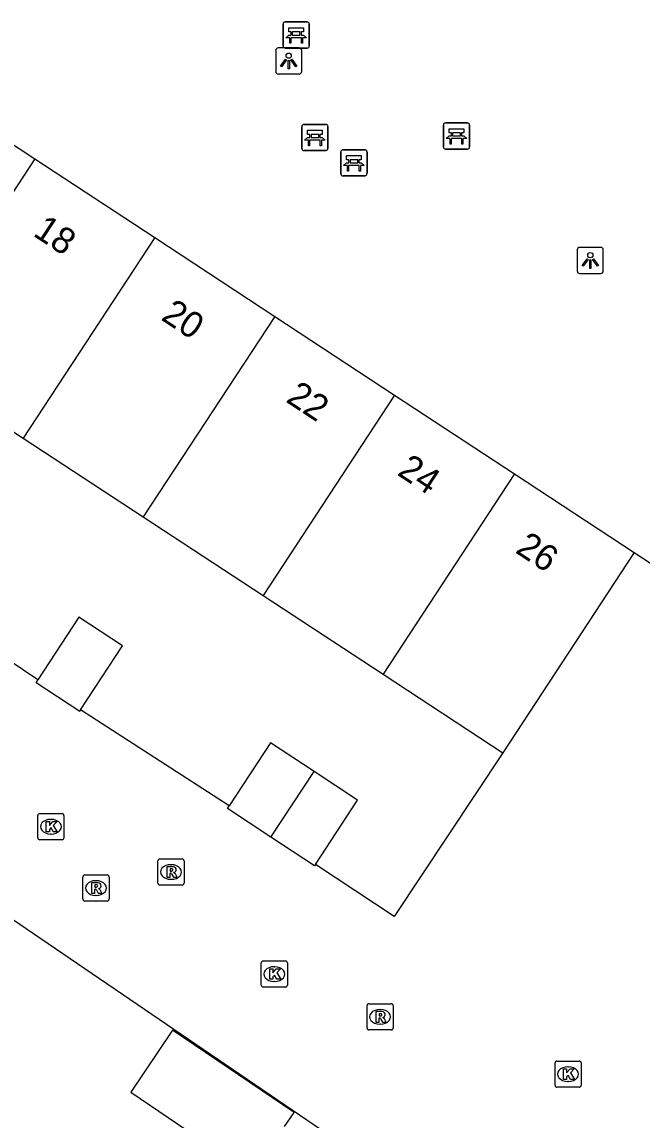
# Model space of a CAD drawing. Extents: x 159280 to 160375, y 384531 to 385872.
# Drawn here: x 159595.38 to 159619.11, y 385065.3 to 385107.31 of the extents above; entities that cross this region are included whole.
import ezdxf

# ---------------------------------------------------------------- set-up
doc = ezdxf.new("R2010")
doc.units = 0
for name, color, linetype in [('IMGEO_Bank', 7, 'Continuous'), ('IMGEO_Erf', 7, 'Continuous'), ('IMGEO_Hek', 7, 'Continuous'), ('IMGEO_Kolk', 7, 'Continuous'), ('IMGEO_Lichtpunt', 7, 'Continuous'), ('IMGEO_Pand', 7, 'Continuous'), ('IMGEO_Pand_nummerreeks', 7, 'Continuous'), ('IMGEO_Rioolput', 7, 'Continuous'), ('IMGEO_Voetpad_open', 7, 'Continuous')]:
    doc.layers.add(name, color=color, linetype=linetype)

msp = doc.modelspace()

# ---------------------------------------------------------------- linework, layer by layer
at = {"layer": 'IMGEO_Bank'}
for p, q in [((159605.37, 385106.384), (159605.37, 385107.225)), ((159605.37, 385107.225), (159605.37, 385106.384)), ((159605.445, 385107.309), (159606.286, 385107.309)), ((159606.286, 385107.309), (159605.445, 385107.309)), ((159606.37, 385107.234), (159606.37, 385106.393)), ((159606.37, 385106.393), (159606.37, 385107.234)), ((159606.067, 385106.707), (159605.674, 385106.707)), ((159605.679, 385106.815), (159605.679, 385106.921)), ((159605.723, 385106.921), (159605.723, 385106.815)), ((159606.011, 385106.927), (159605.729, 385106.927)), ((159605.729, 385106.809), (159606.011, 385106.809)), ((159606.017, 385106.815), (159606.017, 385106.921)), ((159606.061, 385106.921), (159606.061, 385106.815)), ((159606.295, 385106.309), (159605.454, 385106.309)), ((159605.454, 385106.309), (159606.295, 385106.309)), ((159606.088, 385102.465), (159606.088, 385103.306)), ((159606.088, 385103.306), (159606.088, 385102.465)), ((159606.163, 385103.39), (159607.004, 385103.39)), ((159607.004, 385103.39), (159606.163, 385103.39)), ((159607.088, 385103.315), (159607.088, 385102.474)), ((159607.088, 385102.474), (159607.088, 385103.315)), ((159611.506, 385102.521), (159611.506, 385103.362)), ((159611.506, 385103.362), (159611.506, 385102.521)), ((159611.581, 385103.446), (159612.422, 385103.446)), ((159612.422, 385103.446), (159611.581, 385103.446)), ((159612.506, 385103.371), (159612.506, 385102.53)), ((159612.506, 385102.53), (159612.506, 385103.371)), ((159606.785, 385102.788), (159606.392, 385102.788)), ((159606.397, 385102.896), (159606.397, 385103.002)), ((159606.441, 385103.002), (159606.441, 385102.896)), ((159606.729, 385103.008), (159606.447, 385103.008)), ((159606.447, 385102.89), (159606.729, 385102.89)), ((159606.735, 385102.896), (159606.735, 385103.002)), ((159606.779, 385103.002), (159606.779, 385102.896)), ((159612.203, 385102.844), (159611.81, 385102.844)), ((159611.815, 385102.952), (159611.815, 385103.058)), ((159611.859, 385103.058), (159611.859, 385102.952)), ((159612.147, 385103.064), (159611.865, 385103.064)), ((159611.865, 385102.946), (159612.147, 385102.946)), ((159612.153, 385102.952), (159612.153, 385103.058)), ((159612.197, 385103.058), (159612.197, 385102.952)), ((159607.013, 385102.39), (159606.172, 385102.39)), ((159606.172, 385102.39), (159607.013, 385102.39)), ((159607.656, 385102.421), (159608.497, 385102.421)), ((159608.497, 385102.421), (159607.656, 385102.421)), ((159612.431, 385102.446), (159611.59, 385102.446)), ((159611.59, 385102.446), (159612.431, 385102.446)), ((159607.581, 385101.496), (159607.581, 385102.337)), ((159607.581, 385102.337), (159607.581, 385101.496)), ((159607.89, 385101.927), (159607.89, 385102.033)), ((159607.934, 385102.033), (159607.934, 385101.927)), ((159608.222, 385102.039), (159607.94, 385102.039)), ((159608.228, 385101.927), (159608.228, 385102.033)), ((159608.272, 385102.033), (159608.272, 385101.927)), ((159608.581, 385102.346), (159608.581, 385101.505)), ((159608.581, 385101.505), (159608.581, 385102.346)), ((159608.278, 385101.819), (159607.885, 385101.819)), ((159607.94, 385101.921), (159608.222, 385101.921)), ((159608.506, 385101.421), (159607.665, 385101.421)), ((159607.665, 385101.421), (159608.506, 385101.421))]:
    msp.add_line(p, q, dxfattribs=at)
for points in [[(159605.673, 385106.927), (159605.587, 385106.927), (159605.587, 385107.088), (159606.15, 385107.088), (159606.15, 385106.927), (159606.067, 385106.927)], [(159605.617, 385106.707), (159605.475, 385106.707), (159605.587, 385106.809), (159605.673, 385106.809)], [(159605.667, 385106.7), (159605.667, 385106.493), (159605.624, 385106.493), (159605.624, 385106.7)], [(159606.067, 385106.809), (159606.15, 385106.809), (159606.262, 385106.707), (159606.123, 385106.707)], [(159606.117, 385106.7), (159606.117, 385106.493), (159606.073, 385106.493), (159606.073, 385106.7)], [(159611.809, 385103.064), (159611.723, 385103.064), (159611.723, 385103.225), (159612.286, 385103.225), (159612.286, 385103.064), (159612.203, 385103.064)], [(159606.335, 385102.788), (159606.193, 385102.788), (159606.305, 385102.89), (159606.391, 385102.89)], [(159606.391, 385103.008), (159606.305, 385103.008), (159606.305, 385103.169), (159606.868, 385103.169), (159606.868, 385103.008), (159606.785, 385103.008)], [(159606.785, 385102.89), (159606.868, 385102.89), (159606.98, 385102.788), (159606.841, 385102.788)], [(159611.753, 385102.844), (159611.611, 385102.844), (159611.723, 385102.946), (159611.809, 385102.946)], [(159611.803, 385102.837), (159611.803, 385102.63), (159611.76, 385102.63), (159611.76, 385102.837)], [(159612.203, 385102.946), (159612.286, 385102.946), (159612.398, 385102.844), (159612.259, 385102.844)], [(159612.253, 385102.837), (159612.253, 385102.63), (159612.209, 385102.63), (159612.209, 385102.837)], [(159606.385, 385102.781), (159606.385, 385102.574), (159606.342, 385102.574), (159606.342, 385102.781)], [(159606.835, 385102.781), (159606.835, 385102.574), (159606.791, 385102.574), (159606.791, 385102.781)], [(159607.884, 385102.039), (159607.798, 385102.039), (159607.798, 385102.2), (159608.361, 385102.2), (159608.361, 385102.039), (159608.278, 385102.039)], [(159607.828, 385101.819), (159607.686, 385101.819), (159607.798, 385101.921), (159607.884, 385101.921)], [(159607.878, 385101.812), (159607.878, 385101.605), (159607.835, 385101.605), (159607.835, 385101.812)], [(159608.278, 385101.921), (159608.361, 385101.921), (159608.473, 385101.819), (159608.334, 385101.819)], [(159608.328, 385101.812), (159608.328, 385101.605), (159608.284, 385101.605), (159608.284, 385101.812)]]:
    msp.add_lwpolyline(points, dxfattribs=at)
for centre, radius, start, end in [((159605.448, 385107.231), 0.0779, 92.4484, 184.2845), ((159605.448, 385107.231), 0.0779, 92.4484, 184.2845), ((159606.292, 385107.231), 0.0779, 2.4484, 94.2845), ((159606.292, 385107.231), 0.0779, 2.4484, 94.2845), ((159605.617, 385106.7), 0.00671, 2.8957, 87.1043), ((159605.674, 385106.7), 0.00671, 92.8957, 177.1043), ((159605.672, 385106.92), 0.00671, 2.8957, 87.1043), ((159605.672, 385106.816), 0.00671, 272.8957, 357.1043), ((159605.729, 385106.92), 0.00671, 92.8957, 177.1043), ((159605.729, 385106.816), 0.00671, 182.8957, 267.1043), ((159606.011, 385106.92), 0.00671, 2.8957, 87.1043), ((159606.011, 385106.816), 0.00671, 272.8957, 357.1043), ((159606.068, 385106.92), 0.00671, 92.8957, 177.1043), ((159606.068, 385106.816), 0.00671, 182.8957, 267.1043), ((159606.066, 385106.7), 0.00671, 2.8957, 87.1043), ((159606.123, 385106.7), 0.00671, 92.8957, 177.1043), ((159605.448, 385106.387), 0.0779, 182.4484, 274.2845), ((159605.448, 385106.387), 0.0779, 182.4484, 274.2845), ((159606.292, 385106.387), 0.0779, 272.4484, 4.2845), ((159606.292, 385106.387), 0.0779, 272.4484, 4.2845), ((159606.166, 385103.312), 0.0779, 92.4484, 184.2845), ((159606.166, 385103.312), 0.0779, 92.4484, 184.2845), ((159607.01, 385103.312), 0.0779, 2.4484, 94.2845), ((159607.01, 385103.312), 0.0779, 2.4484, 94.2845), ((159611.584, 385103.368), 0.0779, 92.4484, 184.2845), ((159611.584, 385103.368), 0.0779, 92.4484, 184.2845), ((159612.428, 385103.368), 0.0779, 2.4484, 94.2845), ((159612.428, 385103.368), 0.0779, 2.4484, 94.2845), ((159606.335, 385102.781), 0.00671, 2.8957, 87.1043), ((159606.392, 385102.781), 0.00671, 92.8957, 177.1043), ((159606.39, 385103.001), 0.00671, 2.8957, 87.1043), ((159606.39, 385102.897), 0.00671, 272.8957, 357.1043), ((159606.447, 385103.001), 0.00671, 92.8957, 177.1043), ((159606.447, 385102.897), 0.00671, 182.8957, 267.1043), ((159606.729, 385103.001), 0.00671, 2.8957, 87.1043), ((159606.729, 385102.897), 0.00671, 272.8957, 357.1043), ((159606.786, 385103.001), 0.00671, 92.8957, 177.1043), ((159606.786, 385102.897), 0.00671, 182.8957, 267.1043), ((159606.784, 385102.781), 0.00671, 2.8957, 87.1043), ((159606.841, 385102.781), 0.00671, 92.8957, 177.1043), ((159611.753, 385102.837), 0.00671, 2.8957, 87.1043), ((159611.81, 385102.837), 0.00671, 92.8957, 177.1043), ((159611.808, 385103.057), 0.00671, 2.8957, 87.1043), ((159611.808, 385102.953), 0.00671, 272.8957, 357.1043), ((159611.865, 385103.057), 0.00671, 92.8957, 177.1043), ((159611.865, 385102.953), 0.00671, 182.8957, 267.1043), ((159612.147, 385103.057), 0.00671, 2.8957, 87.1043), ((159612.147, 385102.953), 0.00671, 272.8957, 357.1043), ((159612.204, 385103.057), 0.00671, 92.8957, 177.1043), ((159612.204, 385102.953), 0.00671, 182.8957, 267.1043), ((159612.202, 385102.837), 0.00671, 2.8957, 87.1043), ((159612.259, 385102.837), 0.00671, 92.8957, 177.1043), ((159606.166, 385102.468), 0.0779, 182.4484, 274.2845), ((159606.166, 385102.468), 0.0779, 182.4484, 274.2845), ((159607.01, 385102.468), 0.0779, 272.4484, 4.2845), ((159607.01, 385102.468), 0.0779, 272.4484, 4.2845), ((159607.659, 385102.343), 0.0779, 92.4484, 184.2845), ((159607.659, 385102.343), 0.0779, 92.4484, 184.2845), ((159608.503, 385102.343), 0.0779, 2.4484, 94.2845), ((159608.503, 385102.343), 0.0779, 2.4484, 94.2845), ((159611.584, 385102.524), 0.0779, 182.4484, 274.2845), ((159611.584, 385102.524), 0.0779, 182.4484, 274.2845), ((159612.428, 385102.524), 0.0779, 272.4484, 4.2845), ((159612.428, 385102.524), 0.0779, 272.4484, 4.2845), ((159607.883, 385102.032), 0.00671, 2.8957, 87.1043), ((159607.94, 385102.032), 0.00671, 92.8957, 177.1043), ((159608.222, 385102.032), 0.00671, 2.8957, 87.1043), ((159608.279, 385102.032), 0.00671, 92.8957, 177.1043), ((159607.828, 385101.812), 0.00671, 2.8957, 87.1043), ((159607.885, 385101.812), 0.00671, 92.8957, 177.1043), ((159607.883, 385101.928), 0.00671, 272.8957, 357.1043), ((159607.94, 385101.928), 0.00671, 182.8957, 267.1043), ((159608.222, 385101.928), 0.00671, 272.8957, 357.1043), ((159608.279, 385101.928), 0.00671, 182.8957, 267.1043), ((159608.277, 385101.812), 0.00671, 2.8957, 87.1043), ((159608.334, 385101.812), 0.00671, 92.8957, 177.1043), ((159607.659, 385101.499), 0.0779, 182.4484, 274.2845), ((159607.659, 385101.499), 0.0779, 182.4484, 274.2845), ((159608.503, 385101.499), 0.0779, 272.4484, 4.2845), ((159608.503, 385101.499), 0.0779, 272.4484, 4.2845)]:
    msp.add_arc(centre, radius, start, end, dxfattribs=at)
at = {"layer": 'IMGEO_Erf'}
for points in [[(159595.988, 385082.135), (159593.075, 385084.092)], [(159603.306, 385077.318), (159597.623, 385080.991)], [(159613.784, 385079.344), (159609.619, 385073.089), (159606.606, 385075.082)], [(159593.354, 385074.105), (159596.098, 385072.248), (159624.349, 385052.994)]]:
    msp.add_lwpolyline(points, dxfattribs=at)
at = {"layer": 'IMGEO_Hek'}
for points in [[(159595.988, 385082.135), (159593.075, 385084.092)], [(159603.306, 385077.318), (159597.623, 385080.991)], [(159613.784, 385079.344), (159609.619, 385073.089), (159606.606, 385075.082)]]:
    msp.add_lwpolyline(points, dxfattribs=at)
at = {"layer": 'IMGEO_Kolk'}
for p, q in [((159595.984, 385076.096), (159595.984, 385076.948)), ((159596.059, 385077.022), (159596.911, 385077.022)), ((159596.472, 385076.802), (159596.497, 385076.802)), ((159596.985, 385076.948), (159596.985, 385076.096)), ((159596.911, 385076.022), (159596.059, 385076.022)), ((159596.495, 385076.242), (159596.47, 385076.242)), ((159604.536, 385070.458), (159604.536, 385071.31)), ((159604.611, 385071.384), (159605.463, 385071.384)), ((159605.537, 385071.31), (159605.537, 385070.458)), ((159605.024, 385071.164), (159605.049, 385071.164)), ((159605.047, 385070.604), (159605.022, 385070.604)), ((159605.463, 385070.384), (159604.611, 385070.384)), ((159615.85, 385067.556), (159616.702, 385067.556)), ((159615.775, 385066.63), (159615.775, 385067.482)), ((159616.263, 385067.336), (159616.288, 385067.336)), ((159616.776, 385067.482), (159616.776, 385066.63)), ((159616.286, 385066.776), (159616.261, 385066.776)), ((159616.702, 385066.556), (159615.85, 385066.556))]:
    msp.add_line(p, q, dxfattribs=at)
for points in [[(159595.984, 385076.096), (159595.984, 385076.948)], [(159596.059, 385077.022), (159596.911, 385077.022)], [(159596.985, 385076.948), (159596.985, 385076.096)], [(159596.305, 385076.722), (159596.428, 385076.722), (159596.428, 385076.571), (159596.558, 385076.722), (159596.722, 385076.722), (159596.576, 385076.571), (159596.729, 385076.322), (159596.577, 385076.322), (159596.492, 385076.486), (159596.428, 385076.419), (159596.428, 385076.322), (159596.305, 385076.322), (159596.305, 385076.722)], [(159596.911, 385076.022), (159596.059, 385076.022)], [(159604.536, 385070.458), (159604.536, 385071.31)], [(159604.611, 385071.384), (159605.463, 385071.384)], [(159605.537, 385071.31), (159605.537, 385070.458)], [(159604.857, 385071.084), (159604.98, 385071.084), (159604.98, 385070.933), (159605.11, 385071.084), (159605.274, 385071.084), (159605.128, 385070.933), (159605.281, 385070.684), (159605.129, 385070.684), (159605.044, 385070.848), (159604.98, 385070.781), (159604.98, 385070.684), (159604.857, 385070.684), (159604.857, 385071.084)], [(159605.463, 385070.384), (159604.611, 385070.384)], [(159615.85, 385067.556), (159616.702, 385067.556)], [(159615.775, 385066.63), (159615.775, 385067.482)], [(159616.096, 385067.256), (159616.219, 385067.256), (159616.219, 385067.105), (159616.349, 385067.256), (159616.513, 385067.256), (159616.367, 385067.105), (159616.52, 385066.856), (159616.368, 385066.856), (159616.283, 385067.02), (159616.219, 385066.953), (159616.219, 385066.856), (159616.096, 385066.856), (159616.096, 385067.256)], [(159616.776, 385067.482), (159616.776, 385066.63)], [(159616.702, 385066.556), (159615.85, 385066.556)]]:
    msp.add_lwpolyline(points, dxfattribs=at)
for centre, start, end in [((159596.061, 385076.946), 91.552, 178.448), ((159596.061, 385076.946), 91.552, 178.448), ((159596.909, 385076.946), 1.552, 88.448), ((159596.909, 385076.946), 1.552, 88.448), ((159596.061, 385076.098), 181.552, 268.448), ((159596.061, 385076.098), 181.552, 268.448), ((159596.909, 385076.098), 271.552, 358.448), ((159596.909, 385076.098), 271.552, 358.448), ((159604.613, 385071.308), 91.552, 178.448), ((159604.613, 385071.308), 91.552, 178.448), ((159605.461, 385071.308), 1.552, 88.448), ((159605.461, 385071.308), 1.552, 88.448), ((159604.613, 385070.46), 181.552, 268.448), ((159604.613, 385070.46), 181.552, 268.448), ((159605.461, 385070.46), 271.552, 358.448), ((159605.461, 385070.46), 271.552, 358.448), ((159615.852, 385067.48), 91.552, 178.448), ((159615.852, 385067.48), 91.552, 178.448), ((159616.7, 385067.48), 1.552, 88.448), ((159616.7, 385067.48), 1.552, 88.448), ((159615.852, 385066.632), 181.552, 268.448), ((159615.852, 385066.632), 181.552, 268.448), ((159616.7, 385066.632), 271.552, 358.448), ((159616.7, 385066.632), 271.552, 358.448)]:
    msp.add_arc(centre, 0.0765, start, end, dxfattribs=at)
for centre, major_axis, ratio, start_param, end_param in [((159596.471, 385076.522), (-0.387, 0.002), 0.722429, 4.712389, 7.853982), ((159596.496, 385076.522), (-0.39, 0.002), 0.717154, 1.570796, 4.712389), ((159605.023, 385070.884), (-0.387, 0.002), 0.722429, 4.712389, 7.853982), ((159605.048, 385070.884), (-0.39, 0.002), 0.717154, 1.570796, 4.712389), ((159616.262, 385067.056), (-0.387, 0.002), 0.722429, 4.712389, 7.853982), ((159616.287, 385067.056), (-0.39, 0.002), 0.717154, 1.570796, 4.712389)]:
    msp.add_ellipse(centre, major_axis=major_axis, ratio=ratio, start_param=start_param, end_param=end_param, dxfattribs=at)
at = {"layer": 'IMGEO_Lichtpunt'}
for p, q in [((159605.086, 385106.219), (159605.086, 385105.412)), ((159605.086, 385106.219), (159605.086, 385105.412)), ((159605.988, 385106.314), (159605.18, 385106.314)), ((159605.988, 385106.314), (159605.18, 385106.314)), ((159606.082, 385105.412), (159606.082, 385106.219)), ((159606.082, 385105.412), (159606.082, 385106.219)), ((159605.18, 385105.318), (159605.988, 385105.318)), ((159605.18, 385105.318), (159605.988, 385105.318)), ((159616.627, 385098.589), (159616.627, 385097.782)), ((159616.627, 385098.589), (159616.627, 385097.782)), ((159617.529, 385098.684), (159616.721, 385098.684)), ((159617.529, 385098.684), (159616.721, 385098.684)), ((159617.623, 385097.782), (159617.623, 385098.589)), ((159617.623, 385097.782), (159617.623, 385098.589)), ((159616.721, 385097.688), (159617.529, 385097.688)), ((159616.721, 385097.688), (159617.529, 385097.688))]:
    msp.add_line(p, q, dxfattribs=at)
for points in [[(159605.46, 385105.883), (159605.499, 385105.855), (159605.311, 385105.593), (159605.273, 385105.62), (159605.46, 385105.883)], [(159605.562, 385105.835), (159605.609, 385105.835), (159605.609, 385105.513), (159605.562, 385105.513), (159605.562, 385105.835)], [(159605.672, 385105.855), (159605.71, 385105.882), (159605.897, 385105.62), (159605.858, 385105.592), (159605.672, 385105.855)], [(159617.001, 385098.253), (159617.04, 385098.225), (159616.852, 385097.963), (159616.814, 385097.99), (159617.001, 385098.253)], [(159617.103, 385098.205), (159617.15, 385098.205), (159617.15, 385097.883), (159617.103, 385097.883), (159617.103, 385098.205)], [(159617.213, 385098.225), (159617.251, 385098.252), (159617.438, 385097.99), (159617.399, 385097.962), (159617.213, 385098.225)]]:
    msp.add_lwpolyline(points, dxfattribs=at)
for centre in [(159605.585, 385106.017), (159617.126, 385098.387)]:
    msp.add_circle(centre, 0.0994, dxfattribs=at)
for centre, start, end in [((159605.18, 385106.219), 90, 180), ((159605.18, 385106.219), 90, 180), ((159605.988, 385106.219), 0, 90), ((159605.988, 385106.219), 0, 90), ((159605.18, 385105.412), 180, 270), ((159605.18, 385105.412), 180, 270), ((159605.988, 385105.412), 270, 0), ((159605.988, 385105.412), 270, 360), ((159616.721, 385098.589), 90, 180), ((159616.721, 385098.589), 90, 180), ((159617.529, 385098.589), 0, 90), ((159617.529, 385098.589), 0, 90), ((159616.721, 385097.782), 180, 270), ((159616.721, 385097.782), 180, 270), ((159617.529, 385097.782), 270, 0), ((159617.529, 385097.782), 270, 360)]:
    msp.add_arc(centre, 0.0946, start, end, dxfattribs=at)
at = {"layer": 'IMGEO_Pand'}
for points in [[(159591.543, 385104.915), (159595.873, 385102.071)], [(159595.873, 385102.071), (159590.84, 385094.402)], [(159595.873, 385102.071), (159600.461, 385099.058)], [(159600.461, 385099.058), (159595.429, 385091.391)], [(159600.461, 385099.058), (159605.049, 385096.045)], [(159605.049, 385096.045), (159600.018, 385088.379)], [(159605.049, 385096.045), (159609.637, 385093.032)], [(159590.84, 385094.402), (159595.429, 385091.391)], [(159609.637, 385093.032), (159604.606, 385085.367)], [(159609.637, 385093.032), (159614.224, 385090.019)], [(159595.429, 385091.391), (159600.018, 385088.379)], [(159614.224, 385090.019), (159609.195, 385082.356)], [(159614.224, 385090.019), (159618.81, 385087.007)], [(159600.018, 385088.379), (159604.606, 385085.367)], [(159618.81, 385087.007), (159613.784, 385079.344)], [(159604.606, 385085.367), (159609.195, 385082.356)], [(159597.623, 385080.991), (159599.228, 385083.447), (159597.558, 385084.538), (159595.988, 385082.135)], [(159609.195, 385082.356), (159613.784, 385079.344)], [(159597.623, 385080.991), (159597.587, 385080.935), (159595.917, 385082.026), (159595.988, 385082.135)], [(159606.556, 385078.628), (159604.892, 385079.724), (159603.306, 385077.318)], [(159604.905, 385076.122), (159606.556, 385078.628)], [(159606.606, 385075.082), (159608.22, 385077.531), (159606.556, 385078.628)], [(159604.905, 385076.122), (159603.241, 385077.219), (159603.306, 385077.318)], [(159606.606, 385075.082), (159606.569, 385075.026), (159604.905, 385076.122)], [(159605.427, 385065.055), (159605.791, 385065.594), (159601.141, 385068.735), (159599.538, 385066.362), (159604.187, 385063.22)]]:
    msp.add_lwpolyline(points, dxfattribs=at)
at = {"layer": 'IMGEO_Rioolput'}
for p, q in [((159600.582, 385074.362), (159600.582, 385075.214)), ((159600.657, 385075.288), (159601.509, 385075.288)), ((159601.07, 385075.068), (159601.095, 385075.068)), ((159601.583, 385075.214), (159601.583, 385074.362)), ((159597.783, 385074.675), (159598.635, 385074.675)), ((159597.708, 385073.749), (159597.708, 385074.601)), ((159598.196, 385074.455), (159598.221, 385074.455)), ((159598.709, 385074.601), (159598.709, 385073.749)), ((159601.509, 385074.288), (159600.657, 385074.288)), ((159601.093, 385074.508), (159601.068, 385074.508)), ((159598.219, 385073.895), (159598.194, 385073.895)), ((159598.635, 385073.675), (159597.783, 385073.675)), ((159608.582, 385068.823), (159608.582, 385069.675)), ((159608.657, 385069.749), (159609.509, 385069.749)), ((159609.583, 385069.675), (159609.583, 385068.823)), ((159609.07, 385069.529), (159609.095, 385069.529)), ((159609.093, 385068.969), (159609.068, 385068.969)), ((159609.509, 385068.749), (159608.657, 385068.749))]:
    msp.add_line(p, q, dxfattribs=at)
for points in [[(159600.582, 385074.362), (159600.582, 385075.214)], [(159600.657, 385075.288), (159601.509, 385075.288)], [(159601.583, 385075.214), (159601.583, 385074.362)], [(159597.783, 385074.675), (159598.635, 385074.675)], [(159601.171, 385074.986), (159600.919, 385074.988), (159600.919, 385074.588)], [(159600.919, 385074.588), (159601.043, 385074.588), (159601.043, 385074.75), (159601.054, 385074.75)], [(159601.097, 385074.907), (159601.043, 385074.907), (159601.043, 385074.826)], [(159601.043, 385074.826), (159601.095, 385074.826)], [(159601.101, 385074.721), (159601.172, 385074.588), (159601.312, 385074.588), (159601.247, 385074.714)], [(159597.708, 385073.749), (159597.708, 385074.601)], [(159598.297, 385074.373), (159598.045, 385074.375), (159598.045, 385073.975)], [(159598.223, 385074.294), (159598.169, 385074.294), (159598.169, 385074.213)], [(159598.709, 385074.601), (159598.709, 385073.749)], [(159601.509, 385074.288), (159600.657, 385074.288)], [(159598.045, 385073.975), (159598.169, 385073.975), (159598.169, 385074.137), (159598.18, 385074.137)], [(159598.169, 385074.213), (159598.221, 385074.213)], [(159598.227, 385074.108), (159598.298, 385073.975), (159598.438, 385073.975), (159598.373, 385074.101)], [(159598.635, 385073.675), (159597.783, 385073.675)], [(159608.582, 385068.823), (159608.582, 385069.675)], [(159608.657, 385069.749), (159609.509, 385069.749)], [(159609.583, 385069.675), (159609.583, 385068.823)], [(159609.171, 385069.447), (159608.919, 385069.449), (159608.919, 385069.049)], [(159608.919, 385069.049), (159609.043, 385069.049), (159609.043, 385069.211), (159609.054, 385069.211)], [(159609.097, 385069.368), (159609.043, 385069.368), (159609.043, 385069.287)], [(159609.043, 385069.287), (159609.095, 385069.287)], [(159609.101, 385069.182), (159609.172, 385069.049), (159609.312, 385069.049), (159609.247, 385069.175)], [(159609.509, 385068.749), (159608.657, 385068.749)]]:
    msp.add_lwpolyline(points, dxfattribs=at)
for centre, radius, start, end in [((159600.659, 385075.212), 0.0765, 91.552, 178.448), ((159600.659, 385075.212), 0.0765, 91.552, 178.448), ((159601.507, 385075.212), 0.0765, 1.552, 88.448), ((159601.507, 385075.212), 0.0765, 1.552, 88.448), ((159597.785, 385074.599), 0.0765, 91.552, 178.448), ((159597.785, 385074.599), 0.0765, 91.552, 178.448), ((159598.633, 385074.599), 0.0765, 1.552, 88.448), ((159598.633, 385074.599), 0.0765, 1.552, 88.448), ((159601.053, 385074.697), 0.0533, 26.0293, 88.6989), ((159601.079, 385075.015), 0.19, 274.7715, 282.9687), ((159601.103, 385074.811), 0.0964, 77.0061, 93.1865), ((159601.117, 385074.868), 0.0378, 276.6634, 79.6772), ((159601.17, 385074.876), 0.109, 350.3612, 89.416), ((159601.168, 385074.876), 0.112, 277.5842, 350.9817), ((159601.152, 385074.661), 0.108, 29.5134, 73.7905), ((159598.229, 385074.198), 0.0964, 77.0061, 93.1865), ((159598.243, 385074.255), 0.0378, 276.6634, 79.6772), ((159598.296, 385074.263), 0.109, 350.3612, 89.416), ((159598.294, 385074.263), 0.112, 277.5842, 350.9817), ((159600.659, 385074.364), 0.0765, 181.552, 268.448), ((159600.659, 385074.364), 0.0765, 181.552, 268.448), ((159601.507, 385074.364), 0.0765, 271.552, 358.448), ((159601.507, 385074.364), 0.0765, 271.552, 358.448), ((159598.179, 385074.084), 0.0533, 26.0293, 88.6989), ((159598.205, 385074.402), 0.19, 274.7715, 282.9687), ((159598.278, 385074.048), 0.108, 29.5134, 73.7905), ((159597.785, 385073.751), 0.0765, 181.552, 268.448), ((159597.785, 385073.751), 0.0765, 181.552, 268.448), ((159598.633, 385073.751), 0.0765, 271.552, 358.448), ((159598.633, 385073.751), 0.0765, 271.552, 358.448), ((159608.659, 385069.673), 0.0765, 91.552, 178.448), ((159608.659, 385069.673), 0.0765, 91.552, 178.448), ((159609.507, 385069.673), 0.0765, 1.552, 88.448), ((159609.507, 385069.673), 0.0765, 1.552, 88.448), ((159609.053, 385069.158), 0.0533, 26.0293, 88.6989), ((159609.079, 385069.476), 0.19, 274.7715, 282.9687), ((159609.103, 385069.272), 0.0964, 77.0061, 93.1865), ((159609.117, 385069.329), 0.0378, 276.6634, 79.6772), ((159609.17, 385069.337), 0.109, 350.3612, 89.416), ((159609.168, 385069.337), 0.112, 277.5842, 350.9817), ((159609.152, 385069.122), 0.108, 29.5134, 73.7905), ((159608.659, 385068.825), 0.0765, 181.552, 268.448), ((159608.659, 385068.825), 0.0765, 181.552, 268.448), ((159609.507, 385068.825), 0.0765, 271.552, 358.448), ((159609.507, 385068.825), 0.0765, 271.552, 358.448)]:
    msp.add_arc(centre, radius, start, end, dxfattribs=at)
for centre, major_axis, ratio, start_param, end_param in [((159601.069, 385074.788), (-0.387, 0.002), 0.722429, 4.712389, 7.853982), ((159601.094, 385074.788), (-0.39, 0.002), 0.717154, 1.570796, 4.712389), ((159598.195, 385074.175), (-0.387, 0.002), 0.722429, 4.712389, 7.853982), ((159598.22, 385074.175), (-0.39, 0.002), 0.717154, 1.570796, 4.712389), ((159609.069, 385069.249), (-0.387, 0.002), 0.722429, 4.712389, 7.853982), ((159609.094, 385069.249), (-0.39, 0.002), 0.717154, 1.570796, 4.712389)]:
    msp.add_ellipse(centre, major_axis=major_axis, ratio=ratio, start_param=start_param, end_param=end_param, dxfattribs=at)
at = {"layer": 'IMGEO_Voetpad_open'}
msp.add_lwpolyline([(159618.81, 385087.007), (159621.083, 385085.514)], dxfattribs=at)

# ---------------------------------------------------------------- texts
at = {"layer": 'IMGEO_Pand_nummerreeks'}
for s, p in [('18', (159595.76, 385099.155)), ('20', (159600.66, 385095.937)), ('22', (159605.438, 385092.799)), ('24', (159609.697, 385090.002)), ('26', (159614.218, 385087.032))]:
    msp.add_text(s, height=1, rotation=326.7054, dxfattribs=at).set_placement(p)

doc.saveas('drawing.dxf')
